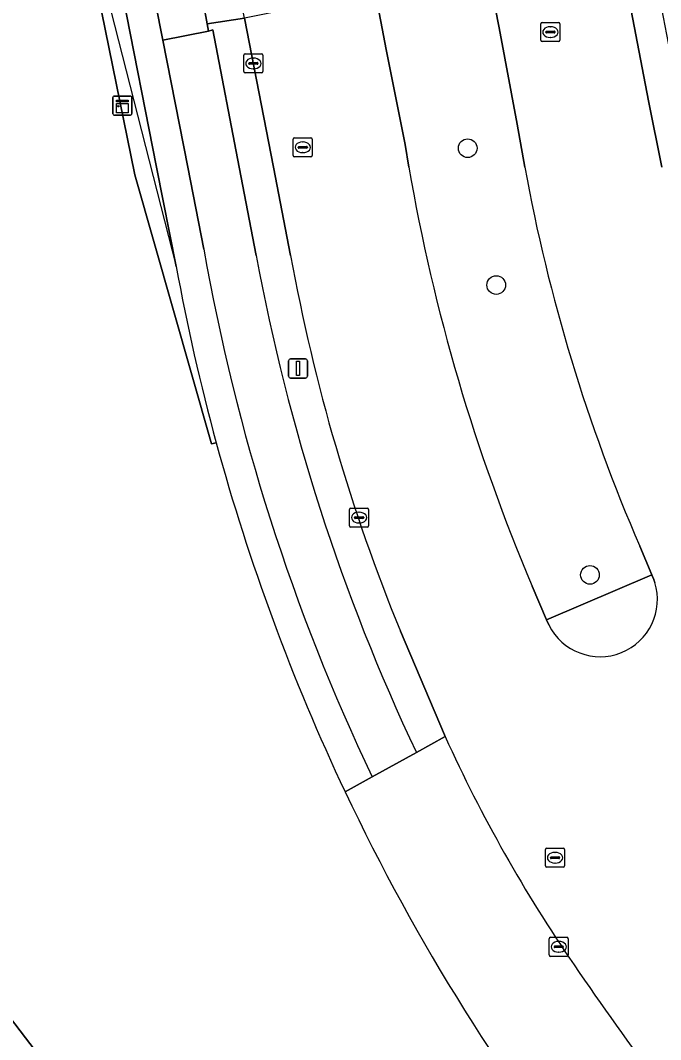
# Model space of a CAD drawing. Extents: x 156141 to 158132, y 385651 to 388333.
# Drawn here: x 156801.1 to 156834.7, y 386704.3 to 386757.7 of the extents above; entities that cross this region are included whole.
import ezdxf

# ---------------------------------------------------------------- set-up
doc = ezdxf.new("R2010")
doc.units = 0
for name, color, linetype in [('IMGEO_Berm_groen', 7, 'Continuous'), ('IMGEO_Boom', 7, 'Continuous'), ('IMGEO_Erf', 7, 'Continuous'), ('IMGEO_Fietspad_gesloten', 7, 'Continuous'), ('IMGEO_Fietspad_open', 7, 'Continuous'), ('IMGEO_Groenvoorziening', 7, 'Continuous'), ('IMGEO_Hek', 7, 'Continuous'), ('IMGEO_Kast', 7, 'Continuous'), ('IMGEO_Kolk', 7, 'Continuous'), ('IMGEO_Lichtmast', 7, 'Continuous'), ('IMGEO_Pand', 7, 'Continuous'), ('IMGEO_Rijbaan_lokaal_gesloten', 7, 'Continuous'), ('IMGEO_Rijbaan_lokaal_open', 7, 'Continuous'), ('IMGEO_Rioolput', 7, 'Continuous'), ('IMGEO_Verkeerseiland_gesloten', 7, 'Continuous'), ('IMGEO_Voetpad_open', 7, 'Continuous')]:
    doc.layers.add(name, color=color, linetype=linetype)

msp = doc.modelspace()

# ---------------------------------------------------------------- linework, layer by layer
at = {"layer": 'IMGEO_Berm_groen'}
for points in [[(156836.384, 386750), (156835.885, 386752.406), (156834.047, 386761.961), (156832.478, 386761.672), (156834.048, 386753.471), (156834.754, 386750)], [(156827.568, 386750), (156827.17, 386752.256), (156826.223, 386757.294), (156825.629, 386760.337), (156819.733, 386759.198), (156820.297, 386756.165), (156821.292, 386751.189), (156821.494, 386750)], [(156814.397, 386750), (156812.886, 386757.795), (156810.919, 386757.503), (156810.987, 386757.124), (156811.217, 386757.182), (156812.6, 386750), (156813.492, 386745.367)], [(156815.294, 386745.371), (156814.397, 386750)], [(156827.964, 386728.046), (156828.714, 386726.291), (156834.232, 386728.649), (156833.595, 386730.149)], [(156821.887, 386719.339), (156823.398, 386720.174), (156823.355, 386720.269), (156821.048, 386725.69)]]:
    msp.add_lwpolyline(points, dxfattribs=at)
for centre, radius, start, end in [((156918.727, 386766.725), 98.661, 189.75987, 203.08137), ((156917.22, 386766.379), 91.136, 190.35346, 203.42437), ((156917.772, 386764.633), 106.045, 190.46769, 205.28521), ((156912.487, 386763.105), 98.797, 190.34053, 202.25343)]:
    msp.add_arc(centre, radius, start, end, dxfattribs=at)
at = {"layer": 'IMGEO_Boom'}
for centre in [(156824.578, 386750.989), (156826.075, 386743.822), (156830.987, 386728.643)]:
    msp.add_circle(centre, 0.489, dxfattribs=at)
at = {"layer": 'IMGEO_Erf'}
for points in [[(156811.397, 386735.567), (156811.153, 386735.5), (156807.14, 386749.598), (156803.451, 386767.705), (156791.477, 386769.248), (156791.068, 386769.236)], [(156745.514, 386753.92), (156745.655, 386753.973), (156747.058, 386752.221), (156751.051, 386755.263), (156750.972, 386755.686), (156760.826, 386757.516), (156761.145, 386757.097), (156763.608, 386753.87), (156770.5, 386744.82), (156770.834, 386745.092), (156773.567, 386741.518), (156773.298, 386741.282), (156774.548, 386739.619), (156776.92, 386741.403), (156777.226, 386741.011), (156774.815, 386739.2), (156812.586, 386689.743), (156789.566, 386672.171), (156756.887, 386714.985), (156712.276, 386681.034)]]:
    msp.add_lwpolyline(points, dxfattribs=at)
for centre, radius, start, end in [((156918.796, 386764.859), 111.322, 195.25587, 205.30385), ((156918.555, 386764.806), 111.081, 205.33229, 218.78352)]:
    msp.add_arc(centre, radius, start, end, dxfattribs=at)
at = {"layer": 'IMGEO_Fietspad_gesloten'}
for points in [[(156813.492, 386745.367), (156812.6, 386750), (156811.217, 386757.182), (156810.987, 386757.124), (156808.606, 386756.653), (156809.908, 386750), (156810.751, 386745.693)], [(156819.57, 386718.059), (156821.887, 386719.339)]]:
    msp.add_lwpolyline(points, dxfattribs=at)
for centre, radius, start, end in [((156916.935, 386764.356), 107.812, 189.96852, 205.43097), ((156917.772, 386764.633), 106.045, 190.46769, 205.28521)]:
    msp.add_arc(centre, radius, start, end, dxfattribs=at)
at = {"layer": 'IMGEO_Fietspad_open'}
msp.add_lwpolyline([(156806.294, 386768.283), (156808.606, 386756.653), (156810.987, 386757.124), (156810.919, 386757.503), (156810.73, 386758.549)], dxfattribs=at)
at = {"layer": 'IMGEO_Groenvoorziening'}
for points in [[(156804.518, 386769.067), (156794.01, 386771.195), (156791.068, 386769.236), (156791.477, 386769.248), (156803.451, 386767.705), (156807.14, 386749.598), (156811.153, 386735.5), (156811.397, 386735.567)], [(156809.297, 386744.797), (156808.272, 386750), (156804.735, 386767.966), (156804.518, 386769.067)]]:
    msp.add_lwpolyline(points, dxfattribs=at)
msp.add_arc((156919.034, 386764.91), 111.565, 190.38628, 195.24908, dxfattribs=at)
at = {"layer": 'IMGEO_Hek'}
msp.add_lwpolyline([(156803.451, 386767.705), (156809.297, 386744.797)], dxfattribs=at)
at = {"layer": 'IMGEO_Kast'}
for p, q in [((156805.981, 386752.796), (156805.981, 386753.637)), ((156805.981, 386753.637), (156805.981, 386752.796)), ((156806.056, 386753.721), (156806.897, 386753.721)), ((156806.897, 386753.721), (156806.056, 386753.721)), ((156806.981, 386753.646), (156806.981, 386752.805)), ((156806.981, 386752.805), (156806.981, 386753.646)), ((156806.906, 386752.721), (156806.065, 386752.721)), ((156806.065, 386752.721), (156806.906, 386752.721))]:
    msp.add_line(p, q, dxfattribs=at)
for points in [[(156806.176, 386753.511), (156806.776, 386753.511), (156806.776, 386753.426), (156806.176, 386753.426), (156806.176, 386753.511)], [(156806.176, 386753.336), (156806.776, 386753.336), (156806.776, 386752.847), (156806.176, 386752.847), (156806.176, 386753.336)]]:
    msp.add_lwpolyline(points, dxfattribs=at)
msp.add_circle((156806.26, 386753.185), 0.0377, dxfattribs=at)
for centre, start, end in [((156806.059, 386753.643), 92.4484, 184.2845), ((156806.059, 386753.643), 92.4484, 184.2845), ((156806.903, 386753.643), 2.4484, 94.2845), ((156806.903, 386753.643), 2.4484, 94.2845), ((156806.059, 386752.799), 182.4484, 274.2845), ((156806.059, 386752.799), 182.4484, 274.2845), ((156806.903, 386752.799), 272.4484, 4.2845), ((156806.903, 386752.799), 272.4484, 4.2845)]:
    msp.add_arc(centre, 0.0779, start, end, dxfattribs=at)
at = {"layer": 'IMGEO_Kolk'}
for p, q in [((156812.844, 386755.003), (156812.844, 386755.855)), ((156812.919, 386755.929), (156813.771, 386755.929)), ((156813.845, 386755.855), (156813.845, 386755.003)), ((156813.103, 386755.423), (156813.103, 386755.435)), ((156813.541, 386755.386), (156813.143, 386755.386)), ((156813.146, 386755.472), (156813.544, 386755.472)), ((156813.332, 386755.709), (156813.357, 386755.709)), ((156813.587, 386755.435), (156813.587, 386755.423)), ((156813.771, 386754.929), (156812.919, 386754.929)), ((156813.355, 386755.149), (156813.33, 386755.149)), ((156818.385, 386731.217), (156818.385, 386732.069)), ((156818.46, 386732.143), (156819.312, 386732.143)), ((156818.873, 386731.923), (156818.898, 386731.923)), ((156819.386, 386732.069), (156819.386, 386731.217)), ((156818.644, 386731.637), (156818.644, 386731.649)), ((156819.082, 386731.6), (156818.684, 386731.6)), ((156818.687, 386731.686), (156819.085, 386731.686)), ((156818.896, 386731.363), (156818.871, 386731.363)), ((156819.128, 386731.649), (156819.128, 386731.637)), ((156819.312, 386731.143), (156818.46, 386731.143)), ((156828.849, 386708.739), (156828.849, 386709.591)), ((156828.924, 386709.665), (156829.776, 386709.665)), ((156829.337, 386709.445), (156829.362, 386709.445)), ((156829.85, 386709.591), (156829.85, 386708.739)), ((156829.108, 386709.159), (156829.108, 386709.171)), ((156829.546, 386709.122), (156829.148, 386709.122)), ((156829.151, 386709.208), (156829.549, 386709.208)), ((156829.36, 386708.885), (156829.335, 386708.885)), ((156829.592, 386709.171), (156829.592, 386709.159)), ((156829.776, 386708.665), (156828.924, 386708.665))]:
    msp.add_line(p, q, dxfattribs=at)
for points in [[(156812.844, 386755.003), (156812.844, 386755.855)], [(156812.919, 386755.929), (156813.771, 386755.929)], [(156813.845, 386755.855), (156813.845, 386755.003)], [(156813.771, 386754.929), (156812.919, 386754.929)], [(156818.385, 386731.217), (156818.385, 386732.069)], [(156818.46, 386732.143), (156819.312, 386732.143)], [(156819.386, 386732.069), (156819.386, 386731.217)], [(156819.312, 386731.143), (156818.46, 386731.143)], [(156828.849, 386708.739), (156828.849, 386709.591)], [(156828.924, 386709.665), (156829.776, 386709.665)], [(156829.85, 386709.591), (156829.85, 386708.739)], [(156829.776, 386708.665), (156828.924, 386708.665)]]:
    msp.add_lwpolyline(points, dxfattribs=at)
for centre, radius, start, end in [((156812.921, 386755.853), 0.0765, 91.552, 178.448), ((156812.921, 386755.853), 0.0765, 91.552, 178.448), ((156813.769, 386755.853), 0.0765, 1.552, 88.448), ((156813.769, 386755.853), 0.0765, 1.552, 88.448), ((156813.143, 386755.432), 0.0403, 85.8775, 175.7526), ((156813.14, 386755.422), 0.0366, 178.938, 274.7102), ((156813.544, 386755.429), 0.043, 264.8664, 352.4533), ((156813.548, 386755.434), 0.0386, 1.7309, 96.639), ((156812.921, 386755.005), 0.0765, 181.552, 268.448), ((156812.921, 386755.005), 0.0765, 181.552, 268.448), ((156813.769, 386755.005), 0.0765, 271.552, 358.448), ((156813.769, 386755.005), 0.0765, 271.552, 358.448), ((156818.462, 386732.067), 0.0765, 91.552, 178.448), ((156818.462, 386732.067), 0.0765, 91.552, 178.448), ((156819.31, 386732.067), 0.0765, 1.552, 88.448), ((156819.31, 386732.067), 0.0765, 1.552, 88.448), ((156818.462, 386731.219), 0.0765, 181.552, 268.448), ((156818.462, 386731.219), 0.0765, 181.552, 268.448), ((156818.684, 386731.646), 0.0403, 85.8775, 175.7526), ((156818.681, 386731.636), 0.0366, 178.938, 274.7102), ((156819.085, 386731.643), 0.043, 264.8664, 352.4533), ((156819.089, 386731.648), 0.0386, 1.7309, 96.639), ((156819.31, 386731.219), 0.0765, 271.552, 358.448), ((156819.31, 386731.219), 0.0765, 271.552, 358.448), ((156828.926, 386709.589), 0.0765, 91.552, 178.448), ((156828.926, 386709.589), 0.0765, 91.552, 178.448), ((156829.774, 386709.589), 0.0765, 1.552, 88.448), ((156829.774, 386709.589), 0.0765, 1.552, 88.448), ((156829.148, 386709.168), 0.0403, 85.8775, 175.7526), ((156829.145, 386709.158), 0.0366, 178.938, 274.7102), ((156829.549, 386709.165), 0.043, 264.8664, 352.4533), ((156829.553, 386709.17), 0.0386, 1.7309, 96.639), ((156828.926, 386708.741), 0.0765, 181.552, 268.448), ((156828.926, 386708.741), 0.0765, 181.552, 268.448), ((156829.774, 386708.741), 0.0765, 271.552, 358.448), ((156829.774, 386708.741), 0.0765, 271.552, 358.448)]:
    msp.add_arc(centre, radius, start, end, dxfattribs=at)
for centre, major_axis, ratio, start_param, end_param in [((156813.331, 386755.429), (-0.387, 0.002), 0.722429, 4.712389, 7.853982), ((156813.356, 386755.429), (-0.39, 0.002), 0.717154, 1.570796, 4.712389), ((156818.872, 386731.643), (-0.387, 0.002), 0.722429, 4.712389, 7.853982), ((156818.897, 386731.643), (-0.39, 0.002), 0.717154, 1.570796, 4.712389), ((156829.336, 386709.165), (-0.387, 0.002), 0.722429, 4.712389, 7.853982), ((156829.361, 386709.165), (-0.39, 0.002), 0.717154, 1.570796, 4.712389)]:
    msp.add_ellipse(centre, major_axis=major_axis, ratio=ratio, start_param=start_param, end_param=end_param, dxfattribs=at)
at = {"layer": 'IMGEO_Lichtmast'}
for p, q in [((156815.188, 386739.053), (156815.188, 386739.853)), ((156815.188, 386739.853), (156815.188, 386739.053)), ((156815.288, 386739.953), (156816.078, 386739.953)), ((156816.078, 386739.953), (156815.288, 386739.953)), ((156816.178, 386739.853), (156816.178, 386739.053)), ((156816.178, 386739.053), (156816.178, 386739.853)), ((156816.078, 386738.953), (156815.288, 386738.953)), ((156815.288, 386738.953), (156816.078, 386738.953))]:
    msp.add_line(p, q, dxfattribs=at)
msp.add_lwpolyline([(156815.608, 386739.828), (156815.758, 386739.828), (156815.758, 386739.078), (156815.608, 386739.078), (156815.608, 386739.828)], dxfattribs=at)
for centre, start, end in [((156815.288, 386739.853), 90, 180), ((156815.288, 386739.853), 90, 180), ((156816.078, 386739.853), 0, 90), ((156816.078, 386739.853), 360, 90), ((156815.288, 386739.053), 180, 270), ((156815.288, 386739.053), 180, 270), ((156816.078, 386739.053), 270, 0), ((156816.078, 386739.053), 270, 0)]:
    msp.add_arc(centre, 0.1, start, end, dxfattribs=at)
at = {"layer": 'IMGEO_Pand'}
msp.add_lwpolyline([(156701.969, 386689.799), (156704.259, 386691.546), (156712.276, 386681.034), (156756.887, 386714.985), (156789.566, 386672.171), (156812.586, 386689.743), (156774.815, 386739.2), (156777.226, 386741.011), (156776.92, 386741.403), (156774.548, 386739.619), (156773.298, 386741.282), (156773.567, 386741.518), (156770.834, 386745.092), (156770.5, 386744.82), (156763.608, 386753.87), (156761.145, 386757.097), (156760.826, 386757.516), (156750.972, 386755.686), (156751.051, 386755.263), (156747.058, 386752.221), (156745.655, 386753.973), (156745.514, 386753.92)], dxfattribs=at)
at = {"layer": 'IMGEO_Rijbaan_lokaal_gesloten'}
for points in [[(156834.754, 386750), (156834.048, 386753.471), (156832.478, 386761.672), (156825.629, 386760.337), (156826.223, 386757.294), (156827.17, 386752.256), (156827.568, 386750)], [(156821.494, 386750), (156821.292, 386751.189), (156820.297, 386756.165), (156819.733, 386759.198), (156812.886, 386757.795), (156814.397, 386750), (156815.294, 386745.371)], [(156833.595, 386730.149), (156834.232, 386728.649), (156834.271, 386728.556), (156834.332, 386728.406), (156834.357, 386728.335), (156834.371, 386728.294), (156834.384, 386728.252)], [(156828.832, 386726.025), (156828.714, 386726.291), (156827.964, 386728.046)], [(156821.048, 386725.69), (156823.355, 386720.269), (156823.398, 386720.174)]]:
    msp.add_lwpolyline(points, dxfattribs=at)
for centre, radius, start, end in [((156918.727, 386766.725), 98.661, 189.75987, 203.08137), ((156917.22, 386766.379), 91.136, 190.35346, 203.42437), ((156912.487, 386763.105), 98.797, 190.34053, 202.25343), ((156831.52, 386727.357), 3, 206.3617, 17.3514), ((156895.08, 386752.787), 78.752, 204.46393, 214.47016), ((156979.726, 386810.401), 181.145, 214.3407, 216.77277)]:
    msp.add_arc(centre, radius, start, end, dxfattribs=at)
at = {"layer": 'IMGEO_Rijbaan_lokaal_open'}
msp.add_lwpolyline([(156823.398, 386720.174), (156821.887, 386719.339), (156819.57, 386718.059), (156818.155, 386717.278)], dxfattribs=at)
for centre, radius, start, end in [((156895.08, 386752.787), 78.752, 204.46393, 214.47016), ((156918.555, 386764.806), 111.081, 205.33229, 218.78352), ((156979.726, 386810.401), 181.145, 214.3407, 216.77277)]:
    msp.add_arc(centre, radius, start, end, dxfattribs=at)
at = {"layer": 'IMGEO_Rioolput'}
for p, q in [((156828.411, 386756.645), (156828.411, 386757.497)), ((156828.486, 386757.571), (156829.338, 386757.571)), ((156829.412, 386757.497), (156829.412, 386756.645)), ((156828.67, 386757.065), (156828.67, 386757.077)), ((156829.108, 386757.028), (156828.71, 386757.028)), ((156828.713, 386757.114), (156829.111, 386757.114)), ((156828.899, 386757.351), (156828.924, 386757.351)), ((156829.154, 386757.077), (156829.154, 386757.065)), ((156829.338, 386756.571), (156828.486, 386756.571)), ((156828.922, 386756.791), (156828.897, 386756.791)), ((156815.508, 386751.536), (156816.36, 386751.536)), ((156815.433, 386750.61), (156815.433, 386751.462)), ((156815.692, 386751.03), (156815.692, 386751.042)), ((156816.13, 386750.993), (156815.732, 386750.993)), ((156815.735, 386751.079), (156816.133, 386751.079)), ((156815.921, 386751.316), (156815.946, 386751.316)), ((156816.176, 386751.042), (156816.176, 386751.03)), ((156816.434, 386751.462), (156816.434, 386750.61)), ((156816.36, 386750.536), (156815.508, 386750.536)), ((156815.944, 386750.756), (156815.919, 386750.756)), ((156828.654, 386713.406), (156828.654, 386714.258)), ((156828.729, 386714.332), (156829.581, 386714.332)), ((156829.655, 386714.258), (156829.655, 386713.406)), ((156828.913, 386713.826), (156828.913, 386713.838)), ((156829.351, 386713.789), (156828.953, 386713.789)), ((156828.956, 386713.875), (156829.354, 386713.875)), ((156829.142, 386714.112), (156829.167, 386714.112)), ((156829.397, 386713.838), (156829.397, 386713.826)), ((156829.581, 386713.332), (156828.729, 386713.332)), ((156829.165, 386713.552), (156829.14, 386713.552))]:
    msp.add_line(p, q, dxfattribs=at)
for points in [[(156828.411, 386756.645), (156828.411, 386757.497)], [(156828.486, 386757.571), (156829.338, 386757.571)], [(156829.412, 386757.497), (156829.412, 386756.645)], [(156829.338, 386756.571), (156828.486, 386756.571)], [(156815.508, 386751.536), (156816.36, 386751.536)], [(156815.433, 386750.61), (156815.433, 386751.462)], [(156816.434, 386751.462), (156816.434, 386750.61)], [(156816.36, 386750.536), (156815.508, 386750.536)], [(156828.654, 386713.406), (156828.654, 386714.258)], [(156828.729, 386714.332), (156829.581, 386714.332)], [(156829.655, 386714.258), (156829.655, 386713.406)], [(156829.581, 386713.332), (156828.729, 386713.332)]]:
    msp.add_lwpolyline(points, dxfattribs=at)
for centre, radius, start, end in [((156828.488, 386757.495), 0.0765, 91.552, 178.448), ((156828.488, 386757.495), 0.0765, 91.552, 178.448), ((156829.336, 386757.495), 0.0765, 1.552, 88.448), ((156829.336, 386757.495), 0.0765, 1.552, 88.448), ((156828.71, 386757.074), 0.0403, 85.8775, 175.7526), ((156828.707, 386757.064), 0.0366, 178.938, 274.7102), ((156829.111, 386757.071), 0.043, 264.8664, 352.4533), ((156829.115, 386757.076), 0.0386, 1.7309, 96.639), ((156828.488, 386756.647), 0.0765, 181.552, 268.448), ((156828.488, 386756.647), 0.0765, 181.552, 268.448), ((156829.336, 386756.647), 0.0765, 271.552, 358.448), ((156829.336, 386756.647), 0.0765, 271.552, 358.448), ((156815.51, 386751.46), 0.0765, 91.552, 178.448), ((156815.51, 386751.46), 0.0765, 91.552, 178.448), ((156816.358, 386751.46), 0.0765, 1.552, 88.448), ((156816.358, 386751.46), 0.0765, 1.552, 88.448), ((156815.732, 386751.039), 0.0403, 85.8775, 175.7526), ((156815.729, 386751.029), 0.0366, 178.938, 274.7102), ((156816.133, 386751.036), 0.043, 264.8664, 352.4533), ((156816.137, 386751.041), 0.0386, 1.7309, 96.639), ((156815.51, 386750.612), 0.0765, 181.552, 268.448), ((156815.51, 386750.612), 0.0765, 181.552, 268.448), ((156816.358, 386750.612), 0.0765, 271.552, 358.448), ((156816.358, 386750.612), 0.0765, 271.552, 358.448), ((156828.731, 386714.256), 0.0765, 91.552, 178.448), ((156828.731, 386714.256), 0.0765, 91.552, 178.448), ((156829.579, 386714.256), 0.0765, 1.552, 88.448), ((156829.579, 386714.256), 0.0765, 1.552, 88.448), ((156828.953, 386713.835), 0.0403, 85.8775, 175.7526), ((156828.95, 386713.825), 0.0366, 178.938, 274.7102), ((156829.354, 386713.832), 0.043, 264.8664, 352.4533), ((156829.358, 386713.837), 0.0386, 1.7309, 96.639), ((156828.731, 386713.408), 0.0765, 181.552, 268.448), ((156828.731, 386713.408), 0.0765, 181.552, 268.448), ((156829.579, 386713.408), 0.0765, 271.552, 358.448), ((156829.579, 386713.408), 0.0765, 271.552, 358.448)]:
    msp.add_arc(centre, radius, start, end, dxfattribs=at)
for centre, major_axis, ratio, start_param, end_param in [((156828.898, 386757.071), (-0.387, 0.002), 0.722429, 4.712389, 7.853982), ((156828.923, 386757.071), (-0.39, 0.002), 0.717154, 1.570796, 4.712389), ((156815.92, 386751.036), (-0.387, 0.002), 0.722429, 4.712389, 7.853982), ((156815.945, 386751.036), (-0.39, 0.002), 0.717154, 1.570796, 4.712389), ((156829.141, 386713.832), (-0.387, 0.002), 0.722429, 4.712389, 7.853982), ((156829.166, 386713.832), (-0.39, 0.002), 0.717154, 1.570796, 4.712389)]:
    msp.add_ellipse(centre, major_axis=major_axis, ratio=ratio, start_param=start_param, end_param=end_param, dxfattribs=at)
at = {"layer": 'IMGEO_Verkeerseiland_gesloten'}
for points in [[(156834.357, 386728.335), (156834.332, 386728.406), (156834.271, 386728.556), (156834.232, 386728.649), (156828.714, 386726.291), (156828.832, 386726.025)], [(156834.384, 386728.252), (156834.371, 386728.294), (156834.357, 386728.335)]]:
    msp.add_lwpolyline(points, dxfattribs=at)
msp.add_arc((156831.52, 386727.357), 3, 206.3617, 17.3514, dxfattribs=at)
at = {"layer": 'IMGEO_Voetpad_open'}
for points in [[(156805.763, 386768.783), (156804.518, 386769.067), (156804.735, 386767.966), (156808.272, 386750), (156809.297, 386744.797)], [(156808.606, 386756.653), (156806.294, 386768.283)], [(156810.73, 386758.549), (156810.919, 386757.503), (156812.886, 386757.795), (156812.656, 386758.927)], [(156810.751, 386745.693), (156809.908, 386750), (156808.606, 386756.653)], [(156818.155, 386717.278), (156819.57, 386718.059)]]:
    msp.add_lwpolyline(points, dxfattribs=at)
for centre, radius, start, end in [((156916.935, 386764.356), 107.812, 189.96852, 205.43097), ((156919.034, 386764.91), 111.565, 190.38628, 195.24908), ((156918.796, 386764.859), 111.322, 195.25587, 205.30385)]:
    msp.add_arc(centre, radius, start, end, dxfattribs=at)

doc.saveas('drawing.dxf')
